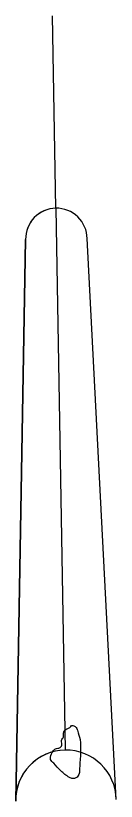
# Model space of a CAD drawing. Extents: x 3887375 to 3925618, y 296674 to 322633.
# Drawn here: x 3921670 to 3921840, y 316541 to 317867 of the extents above; entities that cross this region are included whole.
import ezdxf

# ---------------------------------------------------------------- set-up
doc = ezdxf.new("R2010")
doc.units = 0
doc.layers.add('V-ANNO-SYMB', color=7, linetype='Continuous')
doc.layers.add('V-RIVR-EDGE', color=7, linetype='Continuous')

msp = doc.modelspace()

# ---------------------------------------------------------------- linework, layer by layer
at = {"layer": 'V-ANNO-SYMB'}
for p, q in [((3921738.2, 317542.3), (3921732.6, 317867.3)), ((3921738.2, 317542.3), (3921753.9, 316627.4)), ((3921738.2, 317542.3), (3921753.9, 316627.4)), ((3921670.3, 316541), (3921687.1, 317489.4)), ((3921687.1, 317489.4), (3921670.3, 316541)), ((3921840.3, 316543.9), (3921791.1, 317491.2))]:
    msp.add_line(p, q, dxfattribs=at)
for centre, radius, start, end in [((3921739.1, 317490.3), 52, 90.98, 180.9833), ((3921739.1, 317490.3), 52, 90.9867, 180.9834), ((3921739.1, 317490.3), 52, 0.9834, 90.9867), ((3921755.3, 316542.5), 85, 90.9833, 180.9833), ((3921755.3, 316542.5), 85, 90.9834, 180.9834), ((3921755.3, 316542.5), 85, 0.9834, 90.9834), ((3921755.3, 316542.5), 85, 0.9834, 90.9834)]:
    msp.add_arc(centre, radius, start, end, dxfattribs=at)
at = {"layer": 'V-RIVR-EDGE'}
for points in [[(3921734.6, 316605.3), (3921729.3, 316611.4), (3921729.3, 316615.6), (3921733.5, 316626), (3921737.4, 316629.4), (3921745.4, 316631.7), (3921747.7, 316634), (3921747.8, 316641.3), (3921748.5, 316645.5), (3921750.5, 316648.2), (3921751.2, 316655.5), (3921757, 316663.5), (3921762, 316665.8), (3921764.7, 316668.9), (3921767, 316668.9), (3921771.6, 316666.6), (3921774.7, 316660.8), (3921779.2, 316645.1)], [(3921779.2, 316645.1), (3921780, 316622.8), (3921778.4, 316597.1), (3921775.6, 316583.3), (3921772.2, 316580.6), (3921766.8, 316579.5), (3921761, 316581.4), (3921746.5, 316592.6), (3921734.6, 316605.3)]]:
    msp.add_spline(points, degree=3, dxfattribs=at)

doc.saveas('drawing.dxf')
